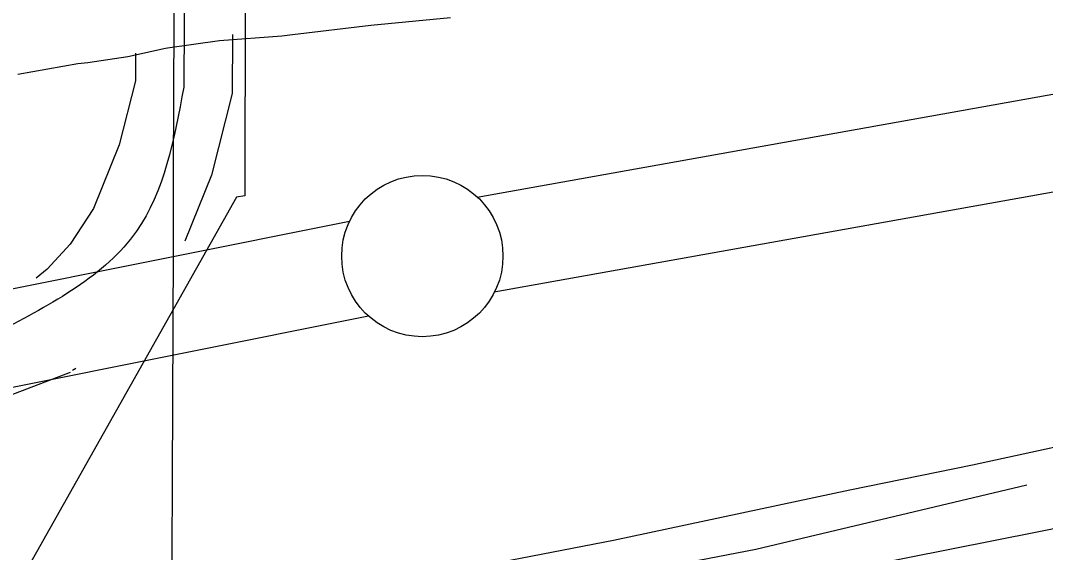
# Model space of a CAD drawing. Extents: x 3146026 to 3183936, y 897894 to 923344.
# Drawn here: x 3160670.4 to 3160988.1, y 910727.9 to 910892.8 of the extents above; entities that cross this region are included whole.
import ezdxf

# ---------------------------------------------------------------- set-up
doc = ezdxf.new("R2010")
doc.units = 0
for name, color, linetype in [('V-GRID-MAJR', 7, 'Continuous'), ('V-LEVE-TOET', 7, 'Continuous'), ('V-ROAD-CNTR', 7, 'Continuous'), ('V-SITE-STRC', 7, 'Continuous'), ('V-SURV-LINE', 7, 'Continuous'), ('V-TOPO-SHOR', 7, 'Continuous')]:
    doc.layers.add(name, color=color, linetype=linetype)

msp = doc.modelspace()

# ---------------------------------------------------------------- linework, layer by layer
at = {"layer": 'V-GRID-MAJR'}
msp.add_spline([(3160706.02, 907303.22), (3160713.04, 909400.9), (3160733.32, 915463.76), (3160753.6, 921526.67), (3160753.61, 921529.71)], degree=3, dxfattribs=at)
at = {"layer": 'V-LEVE-TOET'}
for points in [[(3160803.65, 910893.61), (3160778.96, 910891.23), (3160754.77, 910888.41), (3160751.41, 910887.97), (3160732.1, 910886.48), (3160715.99, 910884.3), (3160715.31, 910884.15)], [(3160715.31, 910884.15), (3160703.7, 910881.55), (3160691.32, 910879.74), (3160688.16, 910879.43), (3160669.59, 910876.05)], [(3161298.22, 910824.08), (3161173.6, 910799.83), (3161098.37, 910783.55), (3161060.65, 910775.65), (3160965.45, 910755.05), (3160927.44, 910747.25), (3160854.24, 910731.63), (3160794.44, 910720.08), (3160744.98, 910708.21), (3160695.18, 910697.87), (3160670.65, 910693.37), (3160595.86, 910678.87), (3160544.99, 910669.93), (3160423.32, 910647.58), (3160389.26, 910641.61), (3160312.6, 910626.24), (3160293.9, 910622.24), (3160261.3, 910614.51), (3160253.19, 910612.59), (3160207.05, 910604.81), (3160178.9, 910599.27), (3160132.39, 910591.89), (3160086.16, 910582.95)]]:
    msp.add_lwpolyline(points, dxfattribs=at)
at = {"layer": 'V-ROAD-CNTR'}
for points in [[(3160722.59, 911177.62), (3160721.04, 910872.17)], [(3162638.17, 911023.36), (3161582.07, 910852.64), (3160471.1, 910632.13), (3159717.28, 910482.35)], [(3160736.12, 910888.48), (3160736.03, 910870.25), (3160729.59, 910844.94), (3160721.3, 910824.42)], [(3160706.09, 910882.75), (3160706.05, 910874.09), (3160701.01, 910854.3), (3160693.03, 910834.52), (3160685.85, 910823.55), (3160678.72, 910815.78), (3160675.32, 910812.99)], [(3160687.54, 910784.94), (3160686.54, 910784.35)], [(3160685.84, 910783.74), (3160303.54, 910637.87), (3160264.74, 910609.63), (3160252.52, 910588.42), (3160242.1, 910557.4), (3160244.79, 910545.5), (3160254.53, 910521), (3160260.88, 910516.19)]]:
    msp.add_lwpolyline(points, dxfattribs=at)
msp.add_spline([(3160721.04, 910872.17), (3160706.38, 910827.54), (3160663.7, 910796.37)], degree=3, dxfattribs=at)
at = {"layer": 'V-SITE-STRC'}
for p, q in [((3160740.18, 911022.82), (3160739.98, 910838.45)), ((3160737.32, 910838.03), (3160639.14, 910663.76)), ((3160739.98, 910838.45), (3160737.32, 910838.03))]:
    msp.add_line(p, q, dxfattribs=at)
at = {"layer": 'V-SURV-LINE'}
for points in [[(3160811.98, 910838.12), (3162610.99, 911160.12)], [(3162616.28, 911130.58), (3160817.26, 910808.59)], [(3159791, 910634), (3160772.42, 910830.61)], [(3160778.32, 910801.2), (3159796.91, 910604.59)]]:
    msp.add_lwpolyline(points, dxfattribs=at)
msp.add_circle((3160794.96, 910819.83), 25, dxfattribs=at)
at = {"layer": 'V-TOPO-SHOR'}
msp.add_lwpolyline([(3160555.59, 910662.89), (3160898.29, 910729), (3160982.38, 910748.95)], dxfattribs=at)

doc.saveas('drawing.dxf')
